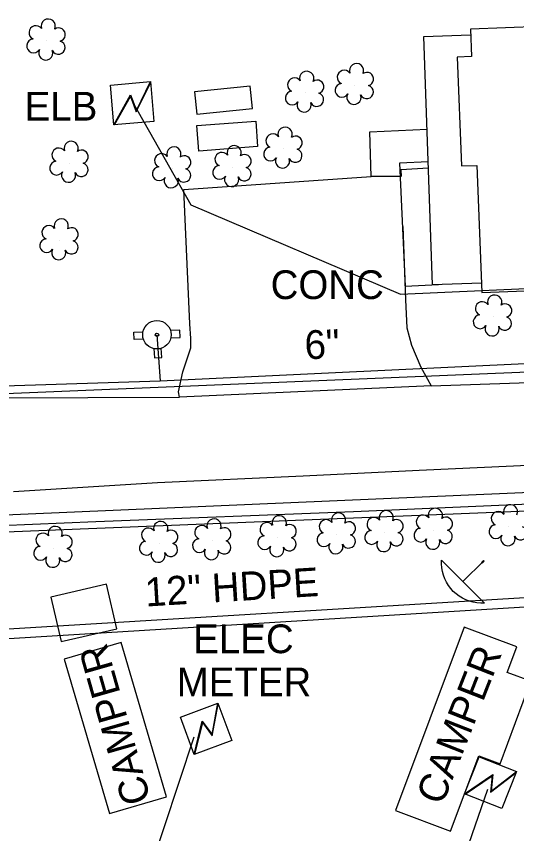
# Model space of a CAD drawing. Extents: x 3040896 to 3051146, y 687568 to 732976.
# Drawn here: x 3049651.9 to 3049721.5, y 691708 to 691821.6 of the extents above; entities that cross this region are included whole.
import ezdxf

# ---------------------------------------------------------------- set-up
doc = ezdxf.new("R2010")
doc.units = 0
for name, color, linetype in [('Exist Building', 7, 'Continuous'), ('Exist Building Text', 7, 'Continuous'), ('Exist Other Culture Area Outline', 7, 'Continuous'), ('Exist Other Culture Fence Line', 7, 'Continuous'), ('Exist Right of Way Easement Line', 7, 'Continuous'), ('Exist Roads EOP Other', 7, 'Continuous'), ('Exist Roads EOP Other Text', 7, 'Continuous'), ('Exist Roads Soil', 7, 'Continuous'), ('Exist Structure Minor Pipes HDPE 12 Inch', 7, 'Continuous'), ('Exist Structure Minor Pipes HDPE 12 Inch Text', 7, 'Continuous'), ('Exist Utilities Power Transformer CELL', 7, 'Continuous'), ('Exist Utilities Power Transformer Text', 7, 'Continuous'), ('Exist Utilities Power UG Cable SUE', 7, 'Continuous'), ('Exist Utilities Telephone UG Cable', 7, 'Continuous'), ('Exist Utilities TV Satellite Dish CELL', 7, 'Continuous'), ('Exist Utilities Water Fire Hydrant CELL', 7, 'Continuous'), ('Exist Utilities Water UG Line', 7, 'Continuous'), ('Exist Utilities Water UG Line Text', 7, 'Continuous'), ('Exist Vegetation Shrub CELL', 7, 'Continuous')]:
    doc.layers.add(name, color=color, linetype=linetype)

msp = doc.modelspace()

# ---------------------------------------------------------------- linework, layer by layer
at = {"layer": 'Exist Building'}
for points in [[(3049716.61, 691783.24), (3049751.41, 691784.6), (3049749.96, 691821.32), (3049732.48, 691820.64), (3049732.39, 691822.82), (3049724.69, 691822.51), (3049724.78, 691820.25), (3049715.01, 691819.86), (3049715.16, 691816.04), (3049713.16, 691815.97), (3049713.76, 691800.83), (3049715.92, 691800.92)], [(3049658.08, 691734.69), (3049665.84, 691736.48), (3049664.4, 691742.69), (3049656.65, 691740.89)], [(3049714.16, 691736.68), (3049704.6, 691711.21), (3049712.25, 691708.35), (3049716.17, 691718.82), (3049719.14, 691717.71), (3049723.44, 691729.17), (3049720.15, 691730.4), (3049721.47, 691733.94)], [(3049672.75, 691713.12), (3049666.43, 691734.58), (3049658.5, 691732.24), (3049664.83, 691710.79)]]:
    msp.add_lwpolyline(points, close=True, dxfattribs=at)
at = {"layer": 'Exist Other Culture Area Outline'}
for points in [[(3049716.56, 691784.53), (3049709.76, 691784.3), (3049708.56, 691818.83), (3049715.04, 691819.05)], [(3049701.22, 691799.38), (3049701.01, 691805.56), (3049709.01, 691805.94)], [(3049709.17, 691801.39), (3049705.15, 691801.2), (3049705.96, 691784.11), (3049710.56, 691784.33)], [(3049709.2, 691800.53), (3049705.36, 691800.3)], [(3049705.36, 691800.3), (3049705.39, 691799.35)]]:
    msp.add_lwpolyline(points, dxfattribs=at)
for points in [[(3049676.94, 691808.05), (3049684.7, 691808.83), (3049684.39, 691811.91), (3049676.63, 691811.13)], [(3049676.98, 691806.45), (3049685.15, 691807.06), (3049685.42, 691803.52), (3049677.25, 691802.91)]]:
    msp.add_lwpolyline(points, close=True, dxfattribs=at)
at = {"layer": 'Exist Other Culture Fence Line'}
msp.add_lwpolyline([(3049578.71, 691730.19), (3049578.72, 691747.93), (3049627.63, 691749.9), (3049662.93, 691751.37), (3049698.74, 691752.79), (3049730.65, 691754.17), (3049785.38, 691756.47)], dxfattribs=at)
at = {"layer": 'Exist Right of Way Easement Line'}
for p, q in [((3049982.4, 691782.89), (3049584.14, 691766.39)), ((3050118.23, 691768.54), (3049583.26, 691747.26))]:
    msp.add_line(p, q, dxfattribs=at)
at = {"layer": 'Exist Roads EOP Other'}
for points in [[(3049674.55, 691768.69), (3049674.41, 691769.42), (3049675.03, 691772.19), (3049676.13, 691775.53), (3049676.13, 691776.86), (3049676.01, 691778.88), (3049675.13, 691797.54), (3049701.22, 691799.38)], [(3049705.23, 691799.35), (3049701.22, 691799.38)], [(3049705.63, 691792.42), (3049705.98, 691782.2), (3049706.16, 691778.33), (3049706.8, 691775.89), (3049708.1, 691772.87), (3049709.05, 691771.19), (3049709.56, 691770.26), (3049674.55, 691768.69)]]:
    msp.add_lwpolyline(points, dxfattribs=at)
at = {"layer": 'Exist Roads Soil'}
for points in [[(3049709.56, 691770.26), (3049727.25, 691770.85), (3049754.64, 691772.15), (3049765.68, 691772.67), (3049783.12, 691773.53), (3049803.9, 691774.73), (3049812.39, 691775.13), (3049825.35, 691775.79), (3049839.46, 691776.68), (3049850.01, 691777.18), (3049860.03, 691777.65), (3049871.4, 691778.19)], [(3049466.67, 691753.68), (3049467.13, 691743.91), (3049467.31, 691740.16), (3049467.55, 691737.72), (3049468.22, 691735.24), (3049470.04, 691733.52), (3049473.02, 691732.99), (3049475.92, 691733.02), (3049487.4, 691734.44), (3049498.75, 691737.39), (3049517.68, 691744.52), (3049529.97, 691749.72), (3049542.78, 691754.82), (3049551.04, 691757.86), (3049559.9, 691760.77), (3049570.01, 691763.09), (3049583.36, 691765.21), (3049597.61, 691766.07), (3049624.48, 691767.35), (3049649.02, 691768.57), (3049674.55, 691768.69)], [(3049884.19, 691767.29), (3049864.16, 691766.05), (3049848.61, 691765.24), (3049835.89, 691764.4), (3049823.21, 691763.78), (3049809.57, 691763.62), (3049794.37, 691762.89), (3049769.09, 691761.25), (3049740.7, 691760.02), (3049721.02, 691759.09), (3049707.9, 691758.47), (3049691.77, 691757.71), (3049671.51, 691756.75), (3049651.47, 691755.53)]]:
    msp.add_lwpolyline(points, dxfattribs=at)
at = {"layer": 'Exist Structure Minor Pipes HDPE 12 Inch'}
for p, q in [((3049741.23, 691741.93), (3049612.63, 691734.09)), ((3049612.74, 691732.83), (3049741.36, 691740.66))]:
    msp.add_line(p, q, dxfattribs=at)
at = {"layer": 'Exist Utilities Power Transformer CELL'}
for p, q in [((3049668.02, 691809.73), (3049668.02, 691809.73)), ((3049678.25, 691722.74), (3049678.25, 691722.74)), ((3049717.94, 691715.19), (3049717.94, 691715.19))]:
    msp.add_line(p, q, dxfattribs=at)
for points in [[(3049664.96, 691812.09), (3049670.5, 691812.56), (3049670.96, 691807.03), (3049665.43, 691806.56)], [(3049674.68, 691724.2), (3049679.88, 691726.13), (3049681.82, 691720.93), (3049676.61, 691718.99)], [(3049716.25, 691718.66), (3049721.41, 691716.63), (3049719.38, 691711.46), (3049714.21, 691713.5)]]:
    msp.add_lwpolyline(points, close=True, dxfattribs=at)
for points in [[(3049665.43, 691806.56), (3049667.73, 691810.71), (3049668.55, 691808.56), (3049670.5, 691812.56)], [(3049665.5, 691806.57), (3049667.75, 691810.5), (3049668.52, 691808.38), (3049670.51, 691812.41)], [(3049676.61, 691718.99), (3049677.72, 691723.61), (3049679.08, 691721.76), (3049679.88, 691726.13)], [(3049676.68, 691719.02), (3049677.79, 691723.41), (3049679.1, 691721.57), (3049679.94, 691725.99)], [(3049714.21, 691713.5), (3049718.12, 691716.2), (3049717.89, 691713.91), (3049721.41, 691716.63)], [(3049714.28, 691713.47), (3049718.04, 691716), (3049717.79, 691713.76), (3049721.36, 691716.48)]]:
    msp.add_lwpolyline(points, dxfattribs=at)
at = {"layer": 'Exist Utilities Power UG Cable SUE'}
msp.add_line((3049707.27, 691684.68), (3049717.45, 691714.16), dxfattribs=at)
for points in [[(3049668.02, 691809.73), (3049676.14, 691795.45), (3049705.28, 691783.02), (3049741.29, 691784.61), (3049743.29, 691785.42)], [(3049667.34, 691687.43), (3049670.34, 691702.53), (3049676.6, 691721.44)]]:
    msp.add_lwpolyline(points, dxfattribs=at)
at = {"layer": 'Exist Utilities Telephone UG Cable'}
msp.add_lwpolyline([(3049399.36, 691736.39), (3049401.38, 691731.89), (3049583.16, 691749.44), (3049585.92, 691744.88), (3049586.82, 691749.58), (3049774.93, 691757.7), (3049777.63, 691752.99), (3049779.37, 691759.39), (3050124.86, 691771.97), (3050126.76, 691766.26), (3050128.67, 691772.81), (3050303.34, 691781.32), (3050390.85, 691785.13), (3050413.62, 691781.42)], dxfattribs=at)
at = {"layer": 'Exist Utilities TV Satellite Dish CELL'}
msp.add_line((3049713.97, 691743.04), (3049713.97, 691743.04), dxfattribs=at)
for points in [[(3049716.99, 691740.02), (3049716.47, 691740.02), (3049715.93, 691740.07), (3049715.41, 691740.16), (3049714.89, 691740.31), (3049714.39, 691740.49), (3049713.92, 691740.73), (3049713.47, 691741.01), (3049713.04, 691741.32), (3049712.64, 691741.67), (3049712.29, 691742.07), (3049711.98, 691742.49), (3049711.71, 691742.94), (3049711.47, 691743.42), (3049711.28, 691743.92), (3049711.13, 691744.43), (3049711.04, 691744.96), (3049710.99, 691745.49), (3049710.99, 691746.02)], [(3049710.99, 691746.02), (3049716.99, 691740.02)], [(3049713.97, 691743.04), (3049716.89, 691745.92), (3049716.86, 691745.97), (3049716.57, 691745.68), (3049716.66, 691745.59), (3049716.94, 691745.88), (3049716.89, 691745.92)]]:
    msp.add_lwpolyline(points, dxfattribs=at)
at = {"layer": 'Exist Utilities Water Fire Hydrant CELL'}
msp.add_line((3049671.41, 691777.36), (3049671.41, 691777.36), dxfattribs=at)
for points in [[(3049673.35, 691776.94), (3049674.63, 691777), (3049674.59, 691778.02), (3049673.28, 691777.96)], [(3049669.53, 691776.76), (3049668.24, 691776.7), (3049668.19, 691777.72), (3049669.5, 691777.78)], [(3049670.99, 691775.43), (3049671.05, 691774.14), (3049672.08, 691774.19), (3049672.02, 691775.48)]]:
    msp.add_lwpolyline(points, dxfattribs=at)
for radius in [1.98, 0.243]:
    msp.add_circle((3049671.41, 691777.36), radius, dxfattribs=at)
at = {"layer": 'Exist Utilities Water UG Line'}
for points in [[(3049671.41, 691777.36), (3049671.84, 691770.97), (3049746.07, 691774.49), (3050304.52, 691801.3), (3050322.17, 691801.36)], [(3049397.76, 691728.52), (3049484.46, 691735.79), (3049562.88, 691765.38), (3049583.59, 691768.13), (3049671.84, 691770.97)]]:
    msp.add_lwpolyline(points, dxfattribs=at)
at = {"layer": 'Exist Vegetation Shrub CELL'}
for p, q in [((3049656.07, 691818.24), (3049656.07, 691818.24)), ((3049698.95, 691812.06), (3049698.95, 691812.06)), ((3049692.02, 691810.98), (3049692.02, 691810.98)), ((3049689.01, 691803.2), (3049689.01, 691803.2)), ((3049659.25, 691801.24), (3049659.25, 691801.24)), ((3049681.93, 691800.63), (3049681.93, 691800.63)), ((3049673.54, 691800.46), (3049673.54, 691800.46)), ((3049657.87, 691790.45), (3049657.87, 691790.45)), ((3049718.17, 691779.86), (3049718.17, 691779.86)), ((3049720.36, 691750.7), (3049720.36, 691750.7)), ((3049696.44, 691749.56), (3049696.44, 691749.56)), ((3049703.08, 691749.87), (3049703.08, 691749.87)), ((3049709.92, 691750.2), (3049709.92, 691750.2)), ((3049671.72, 691748.38), (3049671.72, 691748.38)), ((3049679.12, 691748.73), (3049679.12, 691748.73)), ((3049688.2, 691749.17), (3049688.2, 691749.17)), ((3049657.04, 691747.68), (3049657.04, 691747.68))]:
    msp.add_line(p, q, dxfattribs=at)
for centre, radius, start, end in [((3049656.29, 691820.28), 0.99, 334.8391, 200.4717), ((3049654.58, 691819.37), 0.968, 35.8908, 245.4216), ((3049657.74, 691819.11), 0.929, 284.4567, 126.0861), ((3049654.26, 691817.53), 0.955, 95.1099, 327.9534), ((3049657.7, 691817.31), 0.937, 204.9913, 73.4601), ((3049655.94, 691816.55), 0.984, 151.2797, 21.387), ((3049699.18, 691814.1), 0.99, 334.8391, 200.4717), ((3049692.25, 691813.02), 0.99, 334.8391, 200.4717), ((3049697.46, 691813.18), 0.968, 35.8908, 245.4216), ((3049700.62, 691812.92), 0.929, 284.4567, 126.0861), ((3049690.54, 691812.11), 0.968, 35.8908, 245.4216), ((3049693.69, 691811.85), 0.929, 284.4567, 126.0861), ((3049697.15, 691811.35), 0.955, 95.1099, 327.9534), ((3049700.58, 691811.13), 0.937, 204.9913, 73.4601), ((3049690.22, 691810.28), 0.955, 95.1099, 327.9534), ((3049693.66, 691810.05), 0.937, 204.9913, 73.4601), ((3049698.82, 691810.37), 0.984, 151.2797, 21.387), ((3049691.89, 691809.3), 0.984, 151.2797, 21.387), ((3049687.53, 691804.32), 0.968, 35.8908, 245.4216), ((3049689.24, 691805.24), 0.99, 334.8391, 200.4717), ((3049659.48, 691803.28), 0.99, 334.8391, 200.4717), ((3049690.69, 691804.06), 0.929, 284.4567, 126.0861), ((3049657.77, 691802.36), 0.968, 35.8908, 245.4216), ((3049660.92, 691802.11), 0.929, 284.4567, 126.0861), ((3049673.77, 691802.5), 0.99, 334.8391, 200.4717), ((3049682.16, 691802.67), 0.99, 334.8391, 200.4717), ((3049687.21, 691802.49), 0.955, 95.1099, 327.9534), ((3049690.65, 691802.27), 0.937, 204.9913, 73.4601), ((3049672.06, 691801.58), 0.968, 35.8908, 245.4216), ((3049675.21, 691801.33), 0.929, 284.4567, 126.0861), ((3049680.45, 691801.76), 0.968, 35.8908, 245.4216), ((3049683.6, 691801.5), 0.929, 284.4567, 126.0861), ((3049688.89, 691801.51), 0.984, 151.2797, 21.387), ((3049657.45, 691800.53), 0.955, 95.1099, 327.9534), ((3049660.89, 691800.31), 0.937, 204.9913, 73.4601), ((3049671.74, 691799.75), 0.955, 95.1099, 327.9534), ((3049680.13, 691799.93), 0.955, 95.1099, 327.9534), ((3049683.57, 691799.7), 0.937, 204.9913, 73.4601), ((3049659.12, 691799.55), 0.984, 151.2797, 21.387), ((3049675.18, 691799.53), 0.937, 204.9913, 73.4601), ((3049673.41, 691798.77), 0.984, 151.2797, 21.387), ((3049681.8, 691798.95), 0.984, 151.2797, 21.387), ((3049658.1, 691792.49), 0.99, 334.8391, 200.4717), ((3049656.38, 691791.58), 0.968, 35.8908, 245.4216), ((3049659.54, 691791.32), 0.929, 284.4567, 126.0861), ((3049656.07, 691789.75), 0.955, 95.1099, 327.9534), ((3049659.5, 691789.52), 0.937, 204.9913, 73.4601), ((3049657.74, 691788.77), 0.984, 151.2797, 21.387), ((3049718.4, 691781.9), 0.99, 334.8391, 200.4717), ((3049716.68, 691780.99), 0.968, 35.8908, 245.4216), ((3049719.84, 691780.73), 0.929, 284.4567, 126.0861), ((3049716.37, 691779.16), 0.955, 95.1099, 327.9534), ((3049719.8, 691778.93), 0.937, 204.9913, 73.4601), ((3049718.04, 691778.18), 0.984, 151.2797, 21.387), ((3049703.31, 691751.91), 0.99, 334.8391, 200.4717), ((3049710.15, 691752.24), 0.99, 334.8391, 200.4717), ((3049720.59, 691752.74), 0.99, 334.8391, 200.4717), ((3049679.35, 691750.77), 0.99, 334.8391, 200.4717), ((3049688.43, 691751.21), 0.99, 334.8391, 200.4717), ((3049696.67, 691751.6), 0.99, 334.8391, 200.4717), ((3049701.6, 691751), 0.968, 35.8908, 245.4216), ((3049708.44, 691751.32), 0.968, 35.8908, 245.4216), ((3049711.59, 691751.07), 0.929, 284.4567, 126.0861), ((3049718.88, 691751.82), 0.968, 35.8908, 245.4216), ((3049657.26, 691749.73), 0.99, 334.8391, 200.4717), ((3049671.94, 691750.42), 0.99, 334.8391, 200.4717), ((3049677.64, 691749.86), 0.968, 35.8908, 245.4216), ((3049686.72, 691750.29), 0.968, 35.8908, 245.4216), ((3049689.88, 691750.03), 0.929, 284.4567, 126.0861), ((3049694.96, 691750.68), 0.968, 35.8908, 245.4216), ((3049698.11, 691750.43), 0.929, 284.4567, 126.0861), ((3049704.75, 691750.74), 0.929, 284.4567, 126.0861), ((3049718.56, 691749.99), 0.955, 95.1099, 327.9534), ((3049722, 691749.77), 0.937, 204.9913, 73.4601), ((3049655.55, 691748.81), 0.968, 35.8908, 245.4216), ((3049658.71, 691748.55), 0.929, 284.4567, 126.0861), ((3049670.23, 691749.51), 0.968, 35.8908, 245.4216), ((3049673.39, 691749.25), 0.929, 284.4567, 126.0861), ((3049680.79, 691749.6), 0.929, 284.4567, 126.0861), ((3049694.64, 691748.85), 0.955, 95.1099, 327.9534), ((3049698.08, 691748.63), 0.937, 204.9913, 73.4601), ((3049701.28, 691749.17), 0.955, 95.1099, 327.9534), ((3049704.72, 691748.94), 0.937, 204.9913, 73.4601), ((3049708.12, 691749.49), 0.955, 95.1099, 327.9534), ((3049711.56, 691749.27), 0.937, 204.9913, 73.4601), ((3049720.24, 691749.01), 0.984, 151.2797, 21.387), ((3049669.92, 691747.68), 0.955, 95.1099, 327.9534), ((3049673.35, 691747.45), 0.937, 204.9913, 73.4601), ((3049677.32, 691748.03), 0.955, 95.1099, 327.9534), ((3049680.76, 691747.8), 0.937, 204.9913, 73.4601), ((3049686.4, 691748.46), 0.955, 95.1099, 327.9534), ((3049689.84, 691748.24), 0.937, 204.9913, 73.4601), ((3049696.31, 691747.87), 0.984, 151.2797, 21.387), ((3049702.95, 691748.19), 0.984, 151.2797, 21.387), ((3049709.79, 691748.51), 0.984, 151.2797, 21.387), ((3049655.23, 691746.98), 0.955, 95.1099, 327.9534), ((3049658.67, 691746.76), 0.937, 204.9913, 73.4601), ((3049678.99, 691747.05), 0.984, 151.2797, 21.387), ((3049688.08, 691747.48), 0.984, 151.2797, 21.387), ((3049656.91, 691746), 0.984, 151.2797, 21.387), ((3049671.59, 691746.7), 0.984, 151.2797, 21.387)]:
    msp.add_arc(centre, radius, start, end, dxfattribs=at)

# ---------------------------------------------------------------- texts
at = {"layer": 'Exist Building Text'}
for rotation, p in [(105.8802, (3049670.6, 691712.65)), (68.5797, (3049711.1, 691711.79))]:
    msp.add_text('CAMPER', height=4, rotation=rotation, dxfattribs=at).set_placement(p)
at = {"layer": 'Exist Roads EOP Other Text'}
msp.add_text('CONC', height=4, dxfattribs=at).set_placement((3049687.23, 691782.32))
at = {"layer": 'Exist Structure Minor Pipes HDPE 12 Inch Text'}
msp.add_text('12" HDPE', height=4, rotation=3.4874, dxfattribs=at).set_placement((3049669.86, 691739.56))
at = {"layer": 'Exist Utilities Power Transformer Text'}
for s, p in [('ELB', (3049653.01, 691807.14)), ('ELEC', (3049676.46, 691733.08)), ('METER', (3049674.16, 691727.08))]:
    msp.add_text(s, height=4, dxfattribs=at).set_placement(p)
at = {"layer": 'Exist Utilities Water UG Line Text'}
msp.add_text('6"', height=4, rotation=2.7108, dxfattribs=at).set_placement((3049692.04, 691773.93))

doc.saveas('drawing.dxf')
